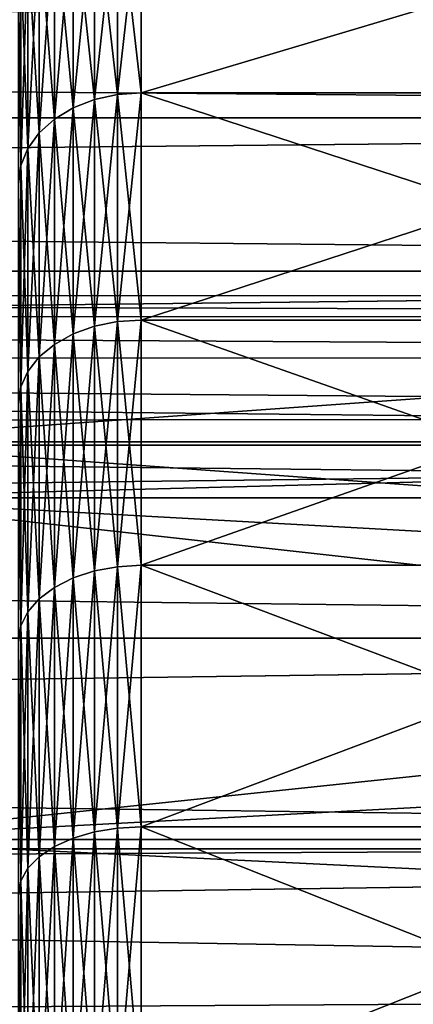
# Model space of a CAD drawing. Header units: metres. Extents: x -17 to 65, y -30 to 30.
# Tile 295 of 413: x 44.5 to 45.5, y 4.8 to 7.2. Entities that reach past the tile are written whole.
import ezdxf

# ---------------------------------------------------------------- set-up
doc = ezdxf.new("R2010")
doc.units = ezdxf.units.M
doc.layers.add('solid_508461', color=7, linetype='CONTINUOUS')

msp = doc.modelspace()

# ---------------------------------------------------------------- linework, layer by layer
at = {"layer": 'solid_508461'}
for points in [[(44, 7.640134, 29.010832), (44, 6.136563, 29.365671), (65, 7.640128, 29.010834)], [(44, 7.640134, -29.010832), (65, 7.640128, -29.010834), (65, 6.136523, -29.365679)], [(44, 6.136563, -29.365671), (44, 7.640134, -29.010832), (65, 6.136523, -29.365679)], [(44, 6.136563, 29.365671), (65, 6.136523, 29.365679), (65, 7.640128, 29.010834)], [(44.685467, 6.972659, -6.418785), (44.741821, 6.985187, -6.430317), (44.741821, 7.49234, -5.831522)], [(44.685467, 7.478903, -5.821064), (44.685467, 6.972659, -6.418785), (44.741821, 7.49234, -5.831522)], [(44.685467, 7.478903, 5.821064), (44.741821, 7.49234, 5.831522), (44.741821, 6.985187, 6.430317)], [(44.741821, 6.985187, -6.430317), (44.799999, 6.989377, -6.434175), (44.799999, 7.496835, -5.835021)], [(44.741821, 7.49234, -5.831522), (44.741821, 6.985187, -6.430317), (44.799999, 7.496835, -5.835021)], [(44.741821, 7.49234, 5.831522), (44.799999, 7.496835, 5.835021), (44.799999, 6.989377, 6.434175)], [(44.741821, 6.985187, 6.430317), (44.741821, 7.49234, 5.831522), (44.799999, 6.989377, 6.434175)], [(46.5, 7.496835, -5.835021), (44.799999, 7.496835, -5.835021), (44.799999, 6.989377, -6.434175)], [(46.5, 6.989377, -6.434175), (46.5, 7.496835, -5.835021), (44.799999, 6.989377, -6.434175)], [(46.5, 6.989377, 6.434175), (44.799999, 6.989377, 6.434175), (44.799999, 7.496835, 5.835021)], [(46.5, 7.496835, 5.835021), (46.5, 6.989377, 6.434175), (44.799999, 7.496835, 5.835021)], [(44.587994, 6.924822, -6.374748), (44.633526, 6.952276, -6.400021), (44.633526, 7.45704, -5.804047)], [(44.587994, 7.427593, -5.781128), (44.587994, 6.924822, -6.374748), (44.633526, 7.45704, -5.804047)], [(44.587994, 7.427593, 5.781128), (44.633526, 7.45704, 5.804047), (44.633526, 6.952276, 6.400021)], [(44.633526, 6.952276, -6.400021), (44.685467, 6.972659, -6.418785), (44.685467, 7.478903, -5.821064)], [(44.633526, 7.45704, -5.804047), (44.633526, 6.952276, -6.400021), (44.685467, 7.478903, -5.821064)], [(44.633526, 7.45704, 5.804047), (44.685467, 7.478903, 5.821064), (44.685467, 6.972659, 6.418785)], [(44.633526, 6.952276, 6.400021), (44.633526, 7.45704, 5.804047), (44.685467, 6.972659, 6.418785)], [(44.685467, 6.972659, 6.418785), (44.685467, 7.478903, 5.821064), (44.741821, 6.985187, 6.430317)], [(44.550625, 6.891356, -6.34394), (44.587994, 6.924822, -6.374748), (44.587994, 7.427593, -5.781128)], [(44.550625, 7.391697, -5.753189), (44.550625, 6.891356, -6.34394), (44.587994, 7.427593, -5.781128)], [(44.550625, 7.391697, 5.753189), (44.587994, 7.427593, 5.781128), (44.587994, 6.924822, 6.374748)], [(44.587994, 6.924822, 6.374748), (44.587994, 7.427593, 5.781128), (44.633526, 6.952276, 6.400021)], [(44.522858, 6.853165, -6.308783), (44.550625, 6.891356, -6.34394), (44.550625, 7.391697, -5.753189)], [(44.522858, 7.350733, -5.721305), (44.522858, 6.853165, -6.308783), (44.550625, 7.391697, -5.753189)], [(44.522858, 7.350733, 5.721305), (44.550625, 7.391697, 5.753189), (44.550625, 6.891356, 6.34394)], [(44.550625, 6.891356, 6.34394), (44.550625, 7.391697, 5.753189), (44.587994, 6.924822, 6.374748)], [(44.505764, 6.81172, -6.27063), (44.522858, 6.853165, -6.308783), (44.522858, 7.350733, -5.721305)], [(44.505764, 7.306279, -5.686705), (44.505764, 6.81172, -6.27063), (44.522858, 7.350733, -5.721305)], [(44.505764, 7.306279, 5.686705), (44.522858, 7.350733, 5.721305), (44.522858, 6.853165, 6.308783)], [(44.522858, 6.853165, 6.308783), (44.522858, 7.350733, 5.721305), (44.550625, 6.891356, 6.34394)], [(44.505764, 6.81172, 6.27063), (44.5, 7.257664, 5.653876), (44.505764, 7.306279, 5.686705)], [(44.505764, 7.306279, -5.686705), (44.5, 7.257661, -5.65388), (44.505764, 6.81172, -6.27063)], [(44.505764, 6.81172, 6.27063), (44.505764, 7.306279, 5.686705), (44.522858, 6.853165, 6.308783)], [(52, 6.928203, -4), (13.5, 6.928203, -4), (13.5, 7.250454, -3.380956)], [(52, 7.250447, -3.380962), (52, 6.928203, -4), (13.5, 7.250454, -3.380956)], [(52, 7.250447, 3.380962), (13.5, 7.250454, 3.380956), (13.5, 6.928203, 4)], [(52, 6.928203, 4), (52, 7.250447, 3.380962), (13.5, 6.928203, 4)], [(44.505764, 6.81172, 6.27063), (44.5, 6.765658, 6.234246), (44.5, 7.257664, 5.653876)], [(44.505764, 6.81172, -6.27063), (44.5, 7.257661, -5.65388), (44.5, 6.765655, -6.23425)], [(44.685467, 6.418785, -6.972659), (44.741821, 6.430317, -6.985187), (44.741821, 6.985187, -6.430317)], [(44.685467, 6.972659, -6.418785), (44.685467, 6.418785, -6.972659), (44.741821, 6.985187, -6.430317)], [(44.685467, 6.972659, 6.418785), (44.741821, 6.985187, 6.430317), (44.741821, 6.430317, 6.985187)], [(44.741821, 6.430317, -6.985187), (44.799999, 6.434175, -6.989377), (44.799999, 6.989377, -6.434175)], [(44.741821, 6.985187, -6.430317), (44.741821, 6.430317, -6.985187), (44.799999, 6.989377, -6.434175)], [(44.741821, 6.985187, 6.430317), (44.799999, 6.989377, 6.434175), (44.799999, 6.434175, 6.989377)], [(44.741821, 6.430317, 6.985187), (44.741821, 6.985187, 6.430317), (44.799999, 6.434175, 6.989377)], [(46.5, 6.989377, -6.434175), (44.799999, 6.989377, -6.434175), (44.799999, 6.434175, -6.989377)], [(46.5, 6.434175, -6.989377), (46.5, 6.989377, -6.434175), (44.799999, 6.434175, -6.989377)], [(46.5, 6.434175, 6.989377), (44.799999, 6.434175, 6.989377), (44.799999, 6.989377, 6.434175)], [(46.5, 6.989377, 6.434175), (46.5, 6.434175, 6.989377), (44.799999, 6.989377, 6.434175)], [(44.587994, 6.374748, -6.924822), (44.633526, 6.400021, -6.952276), (44.633526, 6.952276, -6.400021)], [(44.587994, 6.924822, -6.374748), (44.587994, 6.374748, -6.924822), (44.633526, 6.952276, -6.400021)], [(44.587994, 6.924822, 6.374748), (44.633526, 6.952276, 6.400021), (44.633526, 6.400021, 6.952276)], [(44.633526, 6.400021, -6.952276), (44.685467, 6.418785, -6.972659), (44.685467, 6.972659, -6.418785)], [(44.633526, 6.952276, -6.400021), (44.633526, 6.400021, -6.952276), (44.685467, 6.972659, -6.418785)], [(44.633526, 6.952276, 6.400021), (44.685467, 6.972659, 6.418785), (44.685467, 6.418785, 6.972659)], [(44.633526, 6.400021, 6.952276), (44.633526, 6.952276, 6.400021), (44.685467, 6.418785, 6.972659)], [(44.685467, 6.418785, 6.972659), (44.685467, 6.972659, 6.418785), (44.741821, 6.430317, 6.985187)], [(52, 6.553222, -4.58859), (13.5, 6.553222, -4.5886), (13.5, 6.928203, -4)], [(52, 6.928203, -4), (52, 6.553222, -4.58859), (13.5, 6.928203, -4)], [(52, 6.928203, 4), (13.5, 6.928203, 4), (13.5, 6.553222, 4.5886)], [(52, 6.553222, 4.58859), (52, 6.928203, 4), (13.5, 6.553222, 4.5886)], [(44.550625, 6.34394, -6.891356), (44.587994, 6.374748, -6.924822), (44.587994, 6.924822, -6.374748)], [(44.550625, 6.891356, -6.34394), (44.550625, 6.34394, -6.891356), (44.587994, 6.924822, -6.374748)], [(44.550625, 6.891356, 6.34394), (44.587994, 6.924822, 6.374748), (44.587994, 6.374748, 6.924822)], [(44.587994, 6.374748, 6.924822), (44.587994, 6.924822, 6.374748), (44.633526, 6.400021, 6.952276)], [(44.522858, 6.308783, -6.853165), (44.550625, 6.34394, -6.891356), (44.550625, 6.891356, -6.34394)], [(44.522858, 6.853165, -6.308783), (44.522858, 6.308783, -6.853165), (44.550625, 6.891356, -6.34394)], [(44.522858, 6.853165, 6.308783), (44.550625, 6.891356, 6.34394), (44.550625, 6.34394, 6.891356)], [(44.550625, 6.34394, 6.891356), (44.550625, 6.891356, 6.34394), (44.587994, 6.374748, 6.924822)], [(44.505764, 6.27063, -6.81172), (44.522858, 6.308783, -6.853165), (44.522858, 6.853165, -6.308783)], [(44.505764, 6.81172, -6.27063), (44.505764, 6.27063, -6.81172), (44.522858, 6.853165, -6.308783)], [(44.505764, 6.81172, 6.27063), (44.522858, 6.853165, 6.308783), (44.522858, 6.308783, 6.853165)], [(44.522858, 6.308783, 6.853165), (44.522858, 6.853165, 6.308783), (44.550625, 6.34394, 6.891356)], [(44.505764, 6.27063, 6.81172), (44.5, 6.765658, 6.234246), (44.505764, 6.81172, 6.27063)], [(44.505764, 6.81172, -6.27063), (44.5, 6.765655, -6.23425), (44.505764, 6.27063, -6.81172)], [(44.505764, 6.27063, 6.81172), (44.505764, 6.81172, 6.27063), (44.522858, 6.308783, 6.853165)], [(44.505764, 6.27063, 6.81172), (44.5, 6.227389, 6.771974), (44.5, 6.765658, 6.234246)], [(44.505764, 6.27063, -6.81172), (44.5, 6.765655, -6.23425), (44.5, 6.227385, -6.771978)], [(52, 6.128373, -5.142281), (13.5, 6.128336, -5.142323), (13.5, 6.553222, -4.5886)], [(52, 6.553222, -4.58859), (52, 6.128373, -5.142281), (13.5, 6.553222, -4.5886)], [(52, 6.553222, 4.58859), (13.5, 6.553222, 4.5886), (13.5, 6.128336, 5.142323)], [(52, 6.128373, 5.142281), (52, 6.553222, 4.58859), (13.5, 6.128336, 5.142323)], [(35, 6.493452, 0.291718), (51.500004, 6.493744, 0.285107), (51.500004, 6.443805, 0.852866)], [(35, 6.493452, -0.291718), (51.500004, 6.493744, -0.285107), (51.500004, 6.493744, 0.285107)], [(35, 6.493452, 0.291718), (35, 6.493452, -0.291718), (51.500004, 6.493744, 0.285107)], [(35, 6.493452, -0.291718), (51.500004, 6.443805, -0.852866), (51.500004, 6.493744, -0.285107)], [(35, 6.441185, 0.872426), (35, 6.493452, 0.291718), (51.500004, 6.443805, 0.852866)], [(35, 6.493452, -0.291718), (35, 6.441185, -0.872426), (51.500004, 6.443805, -0.852866)], [(35, 6.441185, 0.872426), (51.500004, 6.443805, 0.852866), (51.500004, 6.344266, 1.414315)], [(35, 6.441185, -0.872426), (51.500004, 6.344266, -1.414315), (51.500004, 6.443805, -0.852866)], [(35, 6.336998, 1.446532), (35, 6.441185, 0.872426), (51.500004, 6.344266, 1.414315)], [(35, 6.441185, -0.872426), (35, 6.336998, -1.446532), (51.500004, 6.344266, -1.414315)], [(44.685467, 5.821064, -7.478903), (44.741821, 5.831522, -7.49234), (44.741821, 6.430317, -6.985187)], [(44.685467, 6.418785, -6.972659), (44.685467, 5.821064, -7.478903), (44.741821, 6.430317, -6.985187)], [(44.685467, 6.418785, 6.972659), (44.741821, 6.430317, 6.985187), (44.741821, 5.831522, 7.49234)], [(44.741821, 5.831522, -7.49234), (44.799999, 5.835021, -7.496835), (44.799999, 6.434175, -6.989377)], [(44.741821, 6.430317, -6.985187), (44.741821, 5.831522, -7.49234), (44.799999, 6.434175, -6.989377)], [(44.741821, 6.430317, 6.985187), (44.799999, 6.434175, 6.989377), (44.799999, 5.835021, 7.496835)], [(44.741821, 5.831522, 7.49234), (44.741821, 6.430317, 6.985187), (44.799999, 5.835021, 7.496835)], [(46.5, 6.434175, -6.989377), (44.799999, 6.434175, -6.989377), (44.799999, 5.835021, -7.496835)], [(46.5, 5.835021, -7.496835), (46.5, 6.434175, -6.989377), (44.799999, 5.835021, -7.496835)], [(46.5, 5.835021, 7.496835), (44.799999, 5.835021, 7.496835), (44.799999, 6.434175, 6.989377)], [(46.5, 6.434175, 6.989377), (46.5, 5.835021, 7.496835), (44.799999, 6.434175, 6.989377)], [(44.587994, 5.781128, -7.427593), (44.633526, 5.804047, -7.45704), (44.633526, 6.400021, -6.952276)], [(44.587994, 6.374748, -6.924822), (44.587994, 5.781128, -7.427593), (44.633526, 6.400021, -6.952276)], [(44.587994, 6.374748, 6.924822), (44.633526, 6.400021, 6.952276), (44.633526, 5.804047, 7.45704)], [(44.633526, 5.804047, -7.45704), (44.685467, 5.821064, -7.478903), (44.685467, 6.418785, -6.972659)], [(44.633526, 6.400021, -6.952276), (44.633526, 5.804047, -7.45704), (44.685467, 6.418785, -6.972659)], [(44.633526, 6.400021, 6.952276), (44.685467, 6.418785, 6.972659), (44.685467, 5.821064, 7.478903)], [(44.633526, 5.804047, 7.45704), (44.633526, 6.400021, 6.952276), (44.685467, 5.821064, 7.478903)], [(44.685467, 5.821064, 7.478903), (44.685467, 6.418785, 6.972659), (44.741821, 5.831522, 7.49234)], [(44.550625, 5.753189, -7.391697), (44.587994, 5.781128, -7.427593), (44.587994, 6.374748, -6.924822)], [(44.550625, 6.34394, -6.891356), (44.550625, 5.753189, -7.391697), (44.587994, 6.374748, -6.924822)], [(44.550625, 6.34394, 6.891356), (44.587994, 6.374748, 6.924822), (44.587994, 5.781128, 7.427593)], [(44.587994, 5.781128, 7.427593), (44.587994, 6.374748, 6.924822), (44.633526, 5.804047, 7.45704)], [(35, 6.336998, 1.446532), (51.500004, 6.344266, 1.414315), (51.500004, 6.195977, 1.964655)], [(35, 6.336998, -1.446532), (51.500004, 6.195977, -1.964655), (51.500004, 6.344266, -1.414315)], [(35, 6.181903, 2.008491), (35, 6.336998, 1.446532), (51.500004, 6.195977, 1.964655)], [(35, 6.336998, -1.446532), (35, 6.181903, -2.008491), (51.500004, 6.195977, -1.964655)], [(44.522858, 5.721305, -7.350733), (44.550625, 5.753189, -7.391697), (44.550625, 6.34394, -6.891356)], [(44.522858, 6.308783, -6.853165), (44.522858, 5.721305, -7.350733), (44.550625, 6.34394, -6.891356)], [(44.522858, 6.308783, 6.853165), (44.550625, 6.34394, 6.891356), (44.550625, 5.753189, 7.391697)], [(44.550625, 5.753189, 7.391697), (44.550625, 6.34394, 6.891356), (44.587994, 5.781128, 7.427593)], [(44.505764, 5.686705, -7.306279), (44.522858, 5.721305, -7.350733), (44.522858, 6.308783, -6.853165)], [(44.505764, 6.27063, -6.81172), (44.505764, 5.686705, -7.306279), (44.522858, 6.308783, -6.853165)], [(44.505764, 6.27063, 6.81172), (44.522858, 6.308783, 6.853165), (44.522858, 5.721305, 7.350733)], [(44.522858, 5.721305, 7.350733), (44.522858, 6.308783, 6.853165), (44.550625, 5.753189, 7.391697)], [(44.505764, 5.686705, 7.306279), (44.5, 6.227389, 6.771974), (44.505764, 6.27063, 6.81172)], [(44.505764, 6.27063, -6.81172), (44.5, 6.227385, -6.771978), (44.505764, 5.686705, -7.306279)], [(44.505764, 5.686705, 7.306279), (44.505764, 6.27063, 6.81172), (44.522858, 5.721305, 7.350733)], [(44.505764, 5.686705, 7.306279), (44.5, 5.646435, 7.263451), (44.5, 6.227389, 6.771974)], [(44.505764, 5.686705, -7.306279), (44.5, 6.227385, -6.771978), (44.5, 5.64643, -7.263455)], [(35, 6.181903, 2.008491), (51.500004, 6.195977, 1.964655), (51.500004, 6, 2.5)], [(35, 6.181903, -2.008491), (44, 6, -2.5), (51.500004, 6.195977, -1.964655)], [(35, 6.181903, 2.008491), (51.500004, 6, 2.5), (44, 6, 2.5)], [(44, 6, -2.5), (51.500004, 6, -2.5), (51.500004, 6.195977, -1.964655)], [(44, 6.136563, 29.365671), (44, 4.616718, 29.642637), (65, 6.136523, 29.365679)], [(44, 6.136563, -29.365671), (65, 6.136523, -29.365679), (65, 4.616772, -29.642624)], [(44, 4.616718, -29.642637), (44, 6.136563, -29.365671), (65, 4.616772, -29.642624)], [(44, 4.616718, 29.642637), (65, 4.616772, 29.642624), (65, 6.136523, 29.365679)], [(52, 6.128373, -5.142281), (52, 5.656885, -5.656818), (13.5, 6.128336, -5.142323)], [(52, 6.128373, 5.142281), (13.5, 6.128336, 5.142323), (13.5, 5.656874, 5.656833)], [(52, 5.656885, 5.656818), (52, 6.128373, 5.142281), (13.5, 5.656874, 5.656833)], [(52, 5.656885, -5.656818), (13.5, 5.656874, -5.656833), (13.5, 6.128336, -5.142323)], [(51.695812, 5.573995, 3.710056), (44, 5.165063, 3.946152), (51.928207, 6, 3.464102)], [(44, 6, 3.464102), (51.928207, 6, 3.464102), (44, 5.165063, 3.946152)], [(44, 6, 3.464102), (44, 6, 2.5), (51.500004, 6, 2.5)], [(44, 6, 3.464102), (51.500004, 6, 2.5), (51.696056, 6, 2.972737)], [(51.695812, 6, -2.972193), (51.500004, 6, -2.5), (44, 6, -2.5)], [(51.695812, 6, -2.972193), (44, 6, -2.5), (51.928207, 6, -3.464102)], [(44, 6, -3.464102), (51.928207, 6, -3.464102), (44, 6, -2.5)], [(44, 6, -3.464102), (44, 5.165063, -3.946152), (51.500004, 5.165063, -3.946152)], [(44, 6, -3.464102), (51.500004, 5.165063, -3.946152), (51.696056, 5.574466, -3.709784)], [(44, 6, -3.464102), (51.696056, 5.574466, -3.709784), (51.928207, 6, -3.464102)], [(44, 6, 3.464102), (51.696056, 6, 2.972737), (51.928207, 6, 3.464102)], [(44.633526, 5.168426, -7.910865), (44.685467, 5.183579, -7.934058), (44.685467, 5.821064, -7.478903)], [(44.633526, 5.804047, -7.45704), (44.633526, 5.168426, -7.910865), (44.685467, 5.821064, -7.478903)], [(44.633526, 5.804047, 7.45704), (44.685467, 5.821064, 7.478903), (44.685467, 5.183579, 7.934058)], [(44.685467, 5.183579, -7.934058), (44.741821, 5.192892, -7.948313), (44.741821, 5.831522, -7.49234)], [(44.685467, 5.821064, -7.478903), (44.685467, 5.183579, -7.934058), (44.741821, 5.831522, -7.49234)], [(44.685467, 5.821064, 7.478903), (44.741821, 5.831522, 7.49234), (44.741821, 5.192892, 7.948313)], [(44.685467, 5.183579, 7.934058), (44.685467, 5.821064, 7.478903), (44.741821, 5.192892, 7.948313)], [(44.741821, 5.192892, -7.948313), (44.799999, 5.196008, -7.953082), (44.799999, 5.835021, -7.496835)], [(44.741821, 5.831522, -7.49234), (44.741821, 5.192892, -7.948313), (44.799999, 5.835021, -7.496835)], [(44.741821, 5.831522, 7.49234), (44.799999, 5.835021, 7.496835), (44.799999, 5.196008, 7.953082)], [(44.741821, 5.192892, 7.948313), (44.741821, 5.831522, 7.49234), (44.799999, 5.196008, 7.953082)], [(46.5, 5.835021, -7.496835), (44.799999, 5.835021, -7.496835), (44.799999, 5.196008, -7.953082)], [(46.5, 5.196008, -7.953082), (46.5, 5.835021, -7.496835), (44.799999, 5.196008, -7.953082)], [(46.5, 5.196008, 7.953082), (44.799999, 5.196008, 7.953082), (44.799999, 5.835021, 7.496835)], [(46.5, 5.835021, 7.496835), (46.5, 5.196008, 7.953082), (44.799999, 5.835021, 7.496835)], [(44.587994, 5.148016, -7.879626), (44.633526, 5.168426, -7.910865), (44.633526, 5.804047, -7.45704)], [(44.587994, 5.781128, -7.427593), (44.587994, 5.148016, -7.879626), (44.633526, 5.804047, -7.45704)], [(44.587994, 5.781128, 7.427593), (44.633526, 5.804047, 7.45704), (44.633526, 5.168426, 7.910865)], [(44.633526, 5.168426, 7.910865), (44.633526, 5.804047, 7.45704), (44.685467, 5.183579, 7.934058)], [(44.550625, 5.123137, -7.841545), (44.587994, 5.148016, -7.879626), (44.587994, 5.781128, -7.427593)], [(44.550625, 5.753189, -7.391697), (44.550625, 5.123137, -7.841545), (44.587994, 5.781128, -7.427593)], [(44.550625, 5.753189, 7.391697), (44.587994, 5.781128, 7.427593), (44.587994, 5.148016, 7.879626)], [(44.587994, 5.148016, 7.879626), (44.587994, 5.781128, 7.427593), (44.633526, 5.168426, 7.910865)], [(44.522858, 5.094745, -7.798088), (44.550625, 5.123137, -7.841545), (44.550625, 5.753189, -7.391697)], [(44.522858, 5.721305, -7.350733), (44.522858, 5.094745, -7.798088), (44.550625, 5.753189, -7.391697)], [(44.522858, 5.721305, 7.350733), (44.550625, 5.753189, 7.391697), (44.550625, 5.123137, 7.841545)], [(44.550625, 5.123137, 7.841545), (44.550625, 5.753189, 7.391697), (44.587994, 5.148016, 7.879626)], [(44.505764, 5.063934, -7.750928), (44.522858, 5.094745, -7.798088), (44.522858, 5.721305, -7.350733)], [(44.505764, 5.686705, -7.306279), (44.505764, 5.063934, -7.750928), (44.522858, 5.721305, -7.350733)], [(44.505764, 5.686705, 7.306279), (44.522858, 5.721305, 7.350733), (44.522858, 5.094745, 7.798088)], [(44.522858, 5.094745, 7.798088), (44.522858, 5.721305, 7.350733), (44.550625, 5.123137, 7.841545)], [(44.505764, 5.063934, 7.750928), (44.5, 5.646435, 7.263451), (44.505764, 5.686705, 7.306279)], [(44.505764, 5.686705, -7.306279), (44.5, 5.64643, -7.263455), (44.505764, 5.063934, -7.750928)], [(44.505764, 5.063934, 7.750928), (44.505764, 5.686705, 7.306279), (44.522858, 5.094745, 7.798088)], [(52, 5.656885, -5.656818), (52, 5.142322, -6.128341), (13.5, 5.656874, -5.656833)], [(52, 5.656885, 5.656818), (13.5, 5.656874, 5.656833), (13.5, 5.142282, 6.128369)], [(52, 5.142322, 6.128341), (52, 5.656885, 5.656818), (13.5, 5.142282, 6.128369)], [(52, 5.142322, -6.128341), (13.5, 5.142282, -6.128369), (13.5, 5.656874, -5.656833)], [(44.505764, 5.063934, 7.750928), (44.5, 5.026778, 7.70529), (44.5, 5.646435, 7.263451)], [(44.505764, 5.063934, -7.750928), (44.5, 5.64643, -7.263455), (44.5, 5.026773, -7.705292)], [(51.695812, 5.573995, 3.710056), (51.500004, 5.165063, 3.946152), (44, 5.165063, 3.946152)], [(44.741821, 4.518789, -8.349992), (44.799999, 4.5215, -8.355), (44.799999, 5.196008, -7.953082)], [(44.741821, 5.192892, -7.948313), (44.741821, 4.518789, -8.349992), (44.799999, 5.196008, -7.953082)], [(44.741821, 5.192892, 7.948313), (44.799999, 5.196008, 7.953082), (44.799999, 4.5215, 8.355)], [(46.5, 5.196008, -7.953082), (44.799999, 5.196008, -7.953082), (44.799999, 4.5215, -8.355)], [(46.5, 4.5215, -8.355), (46.5, 5.196008, -7.953082), (44.799999, 4.5215, -8.355)], [(46.5, 4.5215, 8.355), (44.799999, 4.5215, 8.355), (44.799999, 5.196008, 7.953082)], [(46.5, 5.196008, 7.953082), (46.5, 4.5215, 8.355), (44.799999, 5.196008, 7.953082)], [(44.633526, 4.497499, -8.31065), (44.685467, 4.510685, -8.335016), (44.685467, 5.183579, -7.934058)], [(44.633526, 5.168426, -7.910865), (44.633526, 4.497499, -8.31065), (44.685467, 5.183579, -7.934058)], [(44.633526, 5.168426, 7.910865), (44.685467, 5.183579, 7.934058), (44.685467, 4.510685, 8.335016)], [(44.685467, 4.510685, -8.335016), (44.741821, 4.518789, -8.349992), (44.741821, 5.192892, -7.948313)], [(44.685467, 5.183579, -7.934058), (44.685467, 4.510685, -8.335016), (44.741821, 5.192892, -7.948313)], [(44.685467, 5.183579, 7.934058), (44.741821, 5.192892, 7.948313), (44.741821, 4.518789, 8.349992)], [(44.685467, 4.510685, 8.335016), (44.685467, 5.183579, 7.934058), (44.741821, 4.518789, 8.349992)], [(44.741821, 4.518789, 8.349992), (44.741821, 5.192892, 7.948313), (44.799999, 4.5215, 8.355)], [(35, 5.081998, 4.052567), (44, 5.165063, 3.946152), (51.500004, 4.799431, 4.383544)], [(35, 5.081998, -4.052567), (51.500004, 5.165063, -3.946152), (44, 5.165063, -3.946152)], [(35, 5.081998, -4.052567), (51.500004, 4.799431, -4.383544), (51.500004, 5.165063, -3.946152)], [(44, 5.165063, 3.946152), (51.500004, 5.165063, 3.946152), (51.500004, 4.799431, 4.383544)], [(44.550625, 4.458089, -8.237827), (44.587994, 4.479739, -8.277833), (44.587994, 5.148016, -7.879626)], [(44.550625, 5.123137, -7.841545), (44.550625, 4.458089, -8.237827), (44.587994, 5.148016, -7.879626)], [(44.550625, 5.123137, 7.841545), (44.587994, 5.148016, 7.879626), (44.587994, 4.479739, 8.277833)], [(44.587994, 4.479739, -8.277833), (44.633526, 4.497499, -8.31065), (44.633526, 5.168426, -7.910865)], [(44.587994, 5.148016, -7.879626), (44.587994, 4.479739, -8.277833), (44.633526, 5.168426, -7.910865)], [(44.587994, 5.148016, 7.879626), (44.633526, 5.168426, 7.910865), (44.633526, 4.497499, 8.31065)], [(44.587994, 4.479739, 8.277833), (44.587994, 5.148016, 7.879626), (44.633526, 4.497499, 8.31065)], [(44.633526, 4.497499, 8.31065), (44.633526, 5.168426, 7.910865), (44.685467, 4.510685, 8.335016)], [(52, 5.142322, -6.128341), (52, 4.588636, -6.553198), (13.5, 5.142282, -6.128369)], [(52, 5.142322, 6.128341), (13.5, 5.142282, 6.128369), (13.5, 4.588628, 6.553205)], [(52, 4.588636, 6.553198), (52, 5.142322, 6.128341), (13.5, 4.588628, 6.553205)], [(52, 4.588636, -6.553198), (13.5, 4.588628, -6.553205), (13.5, 5.142282, -6.128369)], [(44.522858, 4.433383, -8.192174), (44.550625, 4.458089, -8.237827), (44.550625, 5.123137, -7.841545)], [(44.522858, 5.094745, -7.798088), (44.522858, 4.433383, -8.192174), (44.550625, 5.123137, -7.841545)], [(44.522858, 5.094745, 7.798088), (44.550625, 5.123137, 7.841545), (44.550625, 4.458089, 8.237827)], [(44.550625, 4.458089, 8.237827), (44.550625, 5.123137, 7.841545), (44.587994, 4.479739, 8.277833)], [(35, 4.698118, 4.491951), (35, 5.081998, 4.052567), (51.500004, 4.799431, 4.383544)], [(35, 5.081998, -4.052567), (35, 4.698118, -4.491951), (51.500004, 4.799431, -4.383544)], [(44.505764, 4.406572, -8.142632), (44.522858, 4.433383, -8.192174), (44.522858, 5.094745, -7.798088)], [(44.505764, 5.063934, -7.750928), (44.505764, 4.406572, -8.142632), (44.522858, 5.094745, -7.798088)], [(44.505764, 5.063934, 7.750928), (44.522858, 5.094745, 7.798088), (44.522858, 4.433383, 8.192174)], [(44.522858, 4.433383, 8.192174), (44.522858, 5.094745, 7.798088), (44.550625, 4.458089, 8.237827)], [(44.505764, 4.406572, 8.142632), (44.5, 5.026778, 7.70529), (44.505764, 5.063934, 7.750928)], [(44.505764, 5.063934, -7.750928), (44.5, 5.026773, -7.705292), (44.505764, 4.406572, -8.142632)], [(44.505764, 4.406572, 8.142632), (44.505764, 5.063934, 7.750928), (44.522858, 4.433383, 8.192174)], [(44.505764, 4.406572, 8.142632), (44.5, 4.373085, 8.094203), (44.5, 5.026778, 7.70529)], [(44.505764, 4.406572, -8.142632), (44.5, 5.026773, -7.705292), (44.5, 4.373082, -8.094205)], [(35, 4.698118, 4.491951), (51.500004, 4.799431, 4.383544), (51.500004, 4.396969, 4.787135)], [(35, 4.698118, -4.491951), (51.500004, 4.39697, -4.787135), (51.500004, 4.799431, -4.383544)]]:
    msp.add_3dface(points, dxfattribs=at)

doc.saveas('drawing.dxf')
